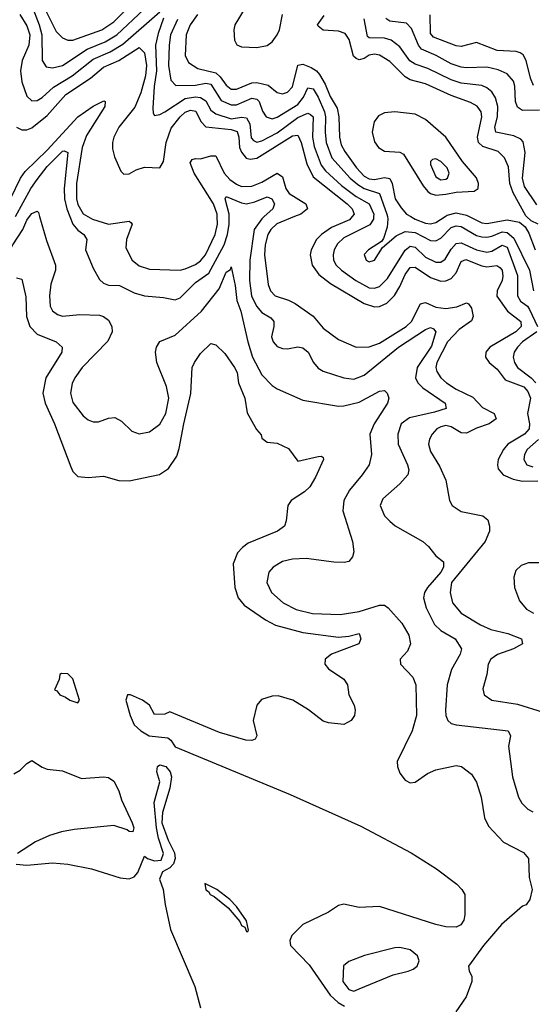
# Model space of a CAD drawing. Header units: inches. Extents: x 884549 to 1028252, y 526810 to 653624.
# Tile 544 of 656: x 955842 to 957848, y 616921 to 620770. Entities that reach past the tile are written whole.
import ezdxf

# ---------------------------------------------------------------- set-up
doc = ezdxf.new("R2010")
doc.units = ezdxf.units.IN
doc.header["$MEASUREMENT"] = 0
doc.layers.add('A9651', color=7, linetype='Continuous')
doc.layers.add('A9652', color=7, linetype='Continuous')

msp = doc.modelspace()

# ---------------------------------------------------------------- linework, layer by layer
at = {"layer": 'A9651', "color": 5}
for points, elevation in [([(955513.2, 620000), (955514.5, 619970), (955522.9, 619942.9), (955550, 619886.2), (955583.2, 619843.2), (955670, 619784.2), (955690, 619780.2), (955730, 619790.7), (955770, 619816.9), (955790, 619839.8), (955814.7, 619890), (955853.9, 619950), (955870, 619986), (955880.6, 620000)], 2140), ([(955920, 620000), (955947.1, 619907.1), (955982.6, 619810), (955982.6, 619790), (955964.1, 619735.9), (955958.2, 619690), (955960.8, 619650), (955970, 619631.5), (955990, 619617.1), (956010, 619611.3), (956077, 619617), (956154, 619614), (956170, 619609.4), (956190, 619594.7), (956202.6, 619570), (956203.5, 619550), (956186.7, 619513.2), (956086.8, 619410), (956057.2, 619370), (956047.2, 619347.2), (956041, 619310), (956050, 619273.4), (956090, 619221.2), (956110, 619204.9), (956130, 619197.6), (956150, 619197.3), (956190, 619211.7), (956214, 619214), (956240.5, 619200.5), (956280.9, 619160.9), (956310, 619150.3), (956350, 619159.2), (956390, 619188.3), (956413.4, 619230), (956426.2, 619290), (956416.2, 619336.2), (956378.4, 619430), (956373.8, 619470), (956377.6, 619490), (956390, 619512), (956450, 619536.5), (956552.8, 619630), (956623, 619717), (956650, 619782.7), (956666.3, 619793.7), (956670, 619804), (956685.8, 619730), (956691.6, 619671.6), (956707.9, 619630), (956734.6, 619510), (956753.6, 619450), (956790, 619381.5), (956830, 619340.2), (956850, 619327.2), (956950, 619282.3), (957090, 619259.3), (957110, 619259.6), (957170, 619274.3), (957250, 619317.8), (957270, 619320.3), (957279.5, 619310), (957286.3, 619290), (957280.7, 619270), (957229.6, 619190), (957212.7, 619150), (957219, 619070), (957209.3, 619030), (957182.3, 618990), (957132.1, 618930), (957110.1, 618890), (957106.7, 618850), (957144.4, 618730), (957148.9, 618690), (957144.9, 618670), (957130, 618651.8), (957111.9, 618648.1), (957070.9, 618649.1), (956963.5, 618663.5), (956910, 618660.2), (956870, 618651.1), (956833.8, 618630), (956816.9, 618610), (956809.3, 618570), (956827.6, 618530), (956872.9, 618490), (956924.4, 618464.4), (956988.2, 618448.2), (957095.6, 618444.4), (957170, 618456.8), (957250, 618481.4), (957270, 618480.9), (957283.7, 618470), (957337.4, 618410), (957364.1, 618364.1), (957371.8, 618330), (957358.9, 618301.1), (957330.3, 618270), (957332.2, 618250), (957379.8, 618199.8), (957391.8, 618170), (957395.3, 618050), (957377.8, 617990), (957319.7, 617870), (957320.2, 617850), (957330, 617824.4), (957350, 617796.5), (957370, 617785.8), (957390, 617789.3), (957437.5, 617822.5), (957470, 617837.4), (957550, 617854), (957571.3, 617850), (957610, 617820.4), (957630, 617788.7), (957647.3, 617730), (957661.3, 617650), (957676.5, 617616.5), (957734.9, 617554.9), (957813.7, 617513.7), (957833.2, 617490), (957836.1, 617416.1), (957847.3, 617370), (957838.8, 617330), (957824.4, 617310), (957810, 617303.7), (957727.1, 617232.9), (957656.4, 617150), (957597.6, 617070), (957601.3, 617050), (957611.6, 617030), (957611.3, 617010), (957588.8, 616950), (957548.8, 616891.2)], 2140), ([(956038.5, 620000), (956050.6, 619970.6), (956070, 619947.2), (956093, 619930), (956104.6, 619910), (956099.8, 619870), (956130, 619798.9), (956154.5, 619754.5), (956170, 619739.7), (956190, 619732.4), (956232.7, 619730), (956290, 619702.2), (956330, 619690.1), (956404.3, 619684.3), (956450, 619674.6), (956470, 619681.9), (956530, 619742.4), (956581.5, 619778.5), (956642.1, 619890), (956655.5, 619930), (956662.2, 619970), (956661.4, 620000)], 2160), ([(956108.8, 620000), (956126.3, 619990), (956190, 619969.8), (956270, 619981.9), (956277.3, 619977.3), (956281.5, 619970), (956260.1, 619910), (956257.6, 619877.6), (956281.8, 619830), (956310, 619807.3), (956350, 619794.6), (956470, 619791.2), (956490, 619795.2), (956530, 619813.3), (956550, 619827.4), (956568.7, 619850), (956607.1, 619930), (956615.6, 619970), (956614.8, 620000)], 2180), ([(956799.2, 620000), (956789.1, 619990.9), (956759.4, 619950), (956742.2, 619830), (956741.4, 619750), (956749.2, 619690), (956768.3, 619650), (956790, 619625.7), (956824.1, 619604.1), (956836.8, 619590), (956837, 619570), (956827.3, 619530), (956833.5, 619510), (956850, 619492.8), (956870, 619484.3), (956890, 619482.5), (956930, 619490.9), (956950, 619486.7), (956971, 619470), (956991.3, 619430), (957010, 619407.1), (957030, 619395.9), (957110, 619369.5), (957150, 619365), (957190, 619380.4), (957324.8, 619490), (957430, 619558.4), (957450, 619566.2), (957461.8, 619561.8), (957470.1, 619550), (957453.2, 619493.2), (957397.5, 619410), (957390.6, 619370), (957399.8, 619350), (957418.9, 619330), (957507.5, 619270), (957510.2, 619250), (957465.2, 619234.8), (957367, 619213), (957335.3, 619190), (957322.2, 619150), (957323.3, 619110), (957359.4, 619030), (957364.6, 619010), (957360.2, 618990), (957330, 618955.5), (957263.1, 618896.9), (957252.4, 618870), (957270, 618830.3), (957290, 618809.1), (957311.5, 618791.5), (957419.5, 618730), (957441.7, 618710), (957470, 618674), (957500.9, 618650), (957501, 618630), (957490.5, 618610), (957437.3, 618550), (957425.4, 618530), (957422.3, 618510), (957432.1, 618470), (957465.1, 618405.1), (957490, 618381.5), (957545.4, 618350), (957570.8, 618310), (957565.8, 618290), (957531.2, 618230), (957515.3, 618170), (957508.4, 618070), (957509.5, 618050), (957516.8, 618030), (957530, 618018.3), (957550, 618013.8), (957753, 617990), (957763, 617970), (957754.6, 617930), (957770.6, 617810), (957793.4, 617730), (957807, 617707), (957830, 617683.5), (957850, 617673.4)], 2160), ([(956917.4, 620000), (956848, 619972), (956824.9, 619950), (956812.7, 619930), (956802.1, 619890), (956799.7, 619850), (956814.6, 619734.6), (956823.1, 619710), (956841.5, 619690), (956893.9, 619673.9), (956920.4, 619660.4), (956990, 619611.2), (957030, 619563.2), (957090, 619520.1), (957159.3, 619490), (957210, 619490.5), (957250, 619505.3), (957354.8, 619570), (957374.8, 619590), (957410, 619658.3), (957430, 619664.4), (957470, 619646.2), (957510, 619641.1), (957553.2, 619646.8), (957590, 619663.5), (957598.4, 619658.4), (957610, 619641.7), (957616.5, 619610), (957610, 619592), (957561.7, 619558.3), (957515.9, 619510), (957474.9, 619430), (957470.5, 619410), (957474, 619394), (957489.6, 619370), (957511.8, 619350), (957550, 619325), (957614.6, 619294.6), (957653.1, 619253.1), (957699.2, 619230), (957705.9, 619210), (957679.5, 619190), (957630, 619173.3), (957590, 619153.6), (957570, 619154.8), (957530, 619178.5), (957510, 619182.9), (957490, 619178.6), (957474.2, 619170), (957455.5, 619150), (957445.5, 619130), (957442.3, 619110), (957450, 619082), (957484.2, 619024.2), (957509.5, 618970), (957524.5, 618890), (957534.4, 618870), (957570, 618847.1), (957653.7, 618830), (957674.3, 618814.3), (957680.9, 618790), (957680.1, 618770), (957663.1, 618730), (957532.1, 618570), (957525.9, 618530), (957536.1, 618490), (957570.1, 618450.1), (957644.6, 618404.6), (957686.1, 618386.1), (957751.5, 618370), (957805.4, 618350), (957809.3, 618330), (957774, 618310), (957711.8, 618288.2), (957686.1, 618270), (957674.7, 618250), (957669.5, 618210), (957653.8, 618153.8), (957659, 618130), (957689.2, 618109.2), (957790, 618093.6), (957890, 618062.3)], 2180), ([(957143.1, 620000), (957132.8, 619987.2), (957062.5, 619957.5), (957022.6, 619930), (957003.3, 619910), (956982, 619870), (956978.2, 619850), (956986.1, 619810), (957013, 619773), (957057.8, 619737.8), (957190, 619660.1), (957230, 619647.3), (957250, 619648.4), (957278.3, 619661.7), (957308.5, 619691.5), (957330, 619727.2), (957350, 619773.4), (957370, 619801.3), (957390, 619802.2), (957450, 619761.9), (957490, 619747.7), (957510, 619748.8), (957530, 619758), (957550, 619780.7), (957570, 619824), (957588.1, 619831.9), (957650, 619807.1), (957670, 619804.1), (957709.3, 619809.3), (957721.3, 619801.3), (957730.6, 619790), (957733.1, 619766.9), (957729.8, 619750), (957709.8, 619710), (957708.8, 619688.8), (957750.5, 619630), (957803, 619590), (957804.8, 619570), (957783.4, 619550), (957682, 619490), (957665.5, 619470), (957664.2, 619450), (957679, 619430), (957710, 619403.6), (957742.3, 619362.3), (957814.7, 619334.7), (957830, 619315.9), (957841.1, 619290), (957829.6, 619230.4), (957836.9, 619190), (957835.3, 619170), (957816.9, 619150), (957752.6, 619110), (957735.1, 619090), (957714.2, 619050), (957711.2, 619030), (957714.5, 619014.5), (957733.8, 618990), (957773.6, 618973.6), (957810, 618965.3), (957870, 618966.9)], 2220), ([(957226.9, 620000), (957226.4, 619990), (957211.6, 619968.4), (957110, 619916.7), (957086.1, 619893.9), (957072.8, 619870), (957068.3, 619850), (957070.1, 619830), (957080.3, 619810), (957100.9, 619790), (957157.1, 619750), (957210, 619722), (957230, 619720.6), (957250, 619727.1), (957281.5, 619758.5), (957350, 619869.2), (957370, 619883.8), (957390, 619880.1), (957430, 619840.8), (957470, 619821.6), (957490, 619822.3), (957506.9, 619833.1), (957530, 619872.3), (957550, 619894.6), (957570, 619897), (957630, 619870.3), (957670, 619860.8), (957690, 619864.5), (957730, 619887.7), (957750, 619880.8), (957789.5, 619770), (957789.8, 619689.8), (957801.5, 619670), (957829.2, 619649.2), (957837.2, 619637.2), (957867.9, 619570)], 2240), ([(957281, 620000), (957282.8, 619990), (957280.6, 619959.3), (957265.5, 619914.5), (957258, 619902), (957207.2, 619870), (957190, 619851.3), (957198.4, 619830), (957210, 619823.2), (957230, 619829.1), (957261.4, 619878.6), (957315.8, 619924.2), (957350, 619941.4), (957390, 619938), (957450, 619907.1), (957470, 619905.7), (957490, 619916.2), (957530, 619957.7), (957550, 619964.3), (957570, 619961), (957630, 619926.2), (957650, 619920.5), (957670, 619919.1), (957690, 619923.8), (957730, 619939.9), (957750, 619938), (957776.1, 619916.1), (957836.6, 619790), (957852.1, 619710)], 2260), ([(957372.5, 620000), (957388.9, 619990), (957430, 619973.7), (957450, 619971.7), (957470, 619976.5), (957506.6, 620000)], 2280), ([(957600.9, 620000), (957650, 619976.1), (957670, 619973.5), (957750, 619987.7), (957797.7, 619977.7), (957820.2, 619960.2), (957834.8, 619934.8), (957859.4, 619870)], 2280), ([(957870.8, 619970), (957843, 619983), (957825.6, 620000)], 2280), ([(955830, 619761.1), (955850, 619754.8), (955866.6, 619686.6), (955868.2, 619610), (955881.7, 619570), (955910, 619540.8), (955984.2, 619510), (956008.8, 619490), (956007.1, 619470), (955944.2, 619370), (955932.8, 619310), (955941.7, 619270), (955978.6, 619190), (956041.9, 619021.9), (956050, 619003.8), (956070, 618983.8), (956110, 618979.5), (956170, 618985.3), (956230, 618968), (956270, 618966.7), (956388.8, 618991.2), (956424.6, 619015.4), (956456.6, 619063.4), (956466.6, 619093.4), (956483.7, 619190), (956511.8, 619308.2), (956517.5, 619410), (956525.9, 619430), (956550, 619464.2), (956590, 619504.3), (956610, 619499.3), (956644.8, 619464.8), (956683, 619410), (956692.6, 619390), (956698.7, 619350), (956722.9, 619290), (956732.7, 619232.7), (956768.2, 619168.2), (956786.6, 619146.6), (956790, 619134), (956810, 619118.8), (956850, 619114.6), (956893.3, 619093.3), (956930, 619044), (957010, 619062.7), (957023.5, 619063.5), (957030, 619058), (957031, 619050), (956999, 618981), (956976.8, 618943.2), (956956.1, 618923.9), (956904.7, 618890), (956891.6, 618870), (956884.6, 618810), (956877.6, 618790), (956850.4, 618770), (956736.4, 618723.6), (956713.5, 618706.5), (956694.9, 618685.1), (956677, 618643), (956684.5, 618550), (956696.8, 618510), (956720.6, 618480.6), (956803.5, 618423.5), (956843.2, 618403.2), (956950, 618374.4), (957090, 618356.5), (957130, 618359.8), (957170.2, 618370), (957177.5, 618350), (957168.9, 618330), (957061.7, 618290), (957037.7, 618270), (957036.5, 618250), (957050, 618232.4), (957110, 618191.3), (957124.4, 618170), (957130.4, 618130), (957150.3, 618090.3), (957154.9, 618070), (957151.7, 618050), (957139.3, 618030), (957110, 618014.7), (957050, 618020.9), (957030, 618027.9), (956971.9, 618071.9), (956910.6, 618110), (956853.6, 618126.4), (956830, 618125.5), (956788.2, 618111.8), (956769.4, 618090), (956755.6, 618030), (956770.3, 617969.7), (956763.1, 617956.9), (956750, 617951.3), (956727.1, 617952.9), (956623.4, 617983.4), (956430, 618064.6), (956410, 618055.3), (956370, 618053.7), (956349.8, 618090), (956322.4, 618110), (956275.6, 618130), (956264.4, 618130), (956256.8, 618110), (956273.9, 618050), (956290, 618013.4), (956315.4, 617990), (956349.3, 617970), (956421.7, 617961.7), (956433.2, 617953.2), (956450, 617927.3), (956900.6, 617740.6), (957177.3, 617617.3), (957373.4, 617513.4), (957473.6, 617450), (957552, 617390), (957572.6, 617370), (957584.2, 617350), (957584.2, 617270), (957580.2, 617250), (957568.6, 617231.4), (957550, 617222.7), (957510, 617223.4), (957470, 617232.5), (957250, 617303.4), (957170, 617298.8), (957110, 617312.1), (957090, 617306.9), (957050, 617281), (956950, 617232.5), (956906.4, 617190), (956899, 617170), (956902, 617150), (956975.1, 617075.1), (957056.4, 616956.4), (957087.7, 616927.7), (957113.5, 616913.5)], 2120), ([(957865.6, 619550), (957809.7, 619510), (957790.5, 619490), (957776.8, 619470), (957773.1, 619450), (957777.6, 619430), (957789.6, 619410), (957843.6, 619370), (957861.3, 619350)], 2240), ([(957871.8, 619128.2), (957827.5, 619090), (957817.1, 619070), (957814.4, 619050), (957826.1, 619030), (957850, 619021.2)], 2240), ([(957872.9, 618647.1), (957832.9, 618647.1), (957803.7, 618636.3), (957784, 618616), (957775.6, 618590), (957778.1, 618550), (957797.8, 618497.8), (957825, 618465), (957852.9, 618450)], 2220), ([(955818.6, 617821.4), (955844.5, 617835.5), (955870, 617862), (955890, 617873.4), (955930, 617848), (955950, 617840.5), (956010, 617833), (956083.8, 617803.8), (956170.4, 617810.4), (956190, 617807.7), (956210, 617792.7), (956230, 617755.5), (956240.5, 617720.5), (956282.3, 617630), (956288.2, 617610), (956284.7, 617595.3), (956270, 617596.3), (956262.9, 617602.9), (956210, 617619.1), (956055.7, 617604.3), (956005.2, 617594.8), (955959.3, 617580.7), (955904.3, 617555.7), (955832.9, 617510)], 2080), ([(955828.1, 617468.1), (955870, 617464), (955970, 617473.5), (956030, 617468.9), (956122.7, 617450), (956235, 617415), (956270, 617411.4), (956290, 617418.7), (956304.6, 617435.4), (956330, 617500.4), (956341.6, 617490), (956370, 617481.2), (956395.4, 617484.6), (956404.9, 617510), (956385.6, 617570), (956378, 617610), (956367.7, 617710), (956389.9, 617790), (956379.1, 617830), (956381.7, 617850), (956390, 617857.2), (956413.5, 617850), (956431, 617830), (956436.4, 617810), (956430, 617766), (956400.2, 617670), (956398.5, 617630), (956422.7, 617562.7), (956447.6, 617512.4), (956451, 617490), (956443.8, 617470), (956430, 617453.6), (956401, 617439), (956388.9, 617410), (956403.7, 617370), (956411.3, 617311.3), (956432.6, 617212.6), (956527.1, 616990), (956550, 616907)], 2080)]:
    msp.add_lwpolyline(points, dxfattribs=dict(at, elevation=elevation))
for points, elevation in [([(956005.8, 618214.1), (955998.8, 618210), (955996, 618190), (955978.8, 618150), (955986.7, 618146.7), (955999.3, 618130), (956021.8, 618121.8), (956037.6, 618110), (956070, 618099.6), (956076.2, 618110), (956050, 618192.8), (956030, 618212.4)], 2120), ([(956566.8, 617393.2), (956570, 617368), (956581, 617361), (956587.4, 617350), (956602.7, 617342.7), (956658, 617298), (956703.8, 617243.8), (956710, 617229.3), (956722.8, 617222.8), (956730, 617205.3), (956735.1, 617204.9), (956737, 617210), (956730, 617247), (956690, 617302.4), (956663.8, 617330), (956613.2, 617370)], 2120), ([(957330, 617142.4), (957310, 617141.5), (957191, 617111), (957130, 617087.7), (957108.5, 617071.5), (957106.6, 617010), (957130, 616978.8), (957150, 616972.6), (957170, 616981.7), (957303.6, 617036.4), (957362.7, 617050), (957381.4, 617058.6), (957397.6, 617070), (957405.6, 617090), (957398.4, 617110), (957370, 617133.1)], 2140)]:
    msp.add_lwpolyline(points, close=True, dxfattribs=dict(at, elevation=elevation))
at = {"layer": 'A9652', "color": 5}
for points, elevation in [([(955888.1, 620828.1), (955918.3, 620750), (955928.5, 620710), (955929.7, 620609.7), (955946, 620586), (955970, 620581.7), (956010, 620591), (956105.9, 620654.1), (956176.7, 620683.3), (956222, 620710), (956327.7, 620810)], 2260), ([(955941.9, 620810), (955984.1, 620724.1), (956010, 620698.3), (956030, 620690.1), (956050, 620690.1), (956163, 620730), (956210, 620761.5), (956280.1, 620830)], 2280), ([(955842.3, 620790), (955870, 620746), (955881.6, 620710), (955877.5, 620670), (955852.3, 620610), (955845.7, 620570), (955850, 620526.7), (955870.6, 620470.6), (955890, 620452.8), (955910, 620454), (955930, 620465.2), (955973.7, 620506.3), (956047.8, 620550), (956130, 620614.8), (956195.8, 620644.2), (956246.1, 620673.9), (956390, 620800.4)], 2240), ([(956537.2, 620790), (956509.7, 620750), (956493.9, 620710), (956489.7, 620630), (956502.2, 620602.2), (956538.6, 620578.6), (956610, 620562.1), (956626.9, 620546.9), (956650, 620513.2), (956670, 620497.8), (956690, 620497.9), (956750, 620523.3), (956770, 620524.6), (956814.3, 620514.3), (956850, 620485.3), (956870, 620479.3), (956890, 620486.4), (956910, 620507), (956930, 620591.3), (956950, 620596.3), (956982.3, 620582.3), (957003.4, 620570), (957015.4, 620555.4), (957037.5, 620517.5), (957056.4, 620470), (957083.9, 620423.9), (957091.1, 620390), (957093.3, 620310), (957100.6, 620280.6), (957114.1, 620254.1), (957159.4, 620190), (957190, 620158.3), (957210, 620147.8), (957230, 620145.3), (957270, 620153.2), (957290, 620148.5), (957299, 620130), (957311.6, 620070), (957334.3, 620034.3), (957356.1, 620010), (957372.5, 620000)], 2280), ([(956724.1, 620815.9), (956683.4, 620750), (956679.8, 620730), (956682.1, 620690), (956692, 620672), (956710, 620663.5), (956770, 620661.6), (956810, 620668.3), (956830, 620682.7), (956850, 620710.2), (956858.9, 620730), (956870.6, 620790)], 2320), ([(957825.6, 620000), (957822.8, 620002.8), (957772.9, 620092.9), (957760.2, 620130), (957754.9, 620194.9), (957739.2, 620230), (957714.7, 620254.7), (957654.2, 620274.2), (957637.7, 620290), (957633, 620310), (957650.6, 620390), (957647.2, 620410), (957631.9, 620431.9), (957606.2, 620446.2), (957530, 620472.8), (957430, 620519.6), (957370, 620534.9), (957350, 620546.4), (957290, 620606.4), (957250, 620631.1), (957230, 620635), (957210, 620631.5), (957190, 620617.8), (957170, 620612.9), (957158.2, 620618.2), (957147.7, 620627.7), (957131.9, 620691.9), (957115.5, 620715.5), (957090, 620725.1), (957029.2, 620729.2), (957010, 620743.8), (957007.1, 620750), (957034, 620786)], 2280), ([(957853.1, 620513.1), (957841.4, 620541.4), (957824.2, 620610), (957812.2, 620632.2), (957799.9, 620639.9), (957785, 620645), (957710, 620648.8), (957630, 620681.1), (957570, 620665), (957550, 620666.9), (957460.9, 620700.9), (957450, 620715.1), (957448.7, 620788.7)], 2220), ([(956404.7, 620775.3), (956384.4, 620715.6), (956373.9, 620670), (956377.6, 620570), (956368.1, 620508.1), (956363.5, 620423.5), (956364.7, 620404.7), (956370, 620395.8), (956390, 620399.4), (956410, 620409.6), (956490, 620461.6), (956530, 620468.5), (956550, 620466.1), (956570, 620451.9), (956590, 620416), (956610, 620401.6), (956670, 620382.5), (956710, 620388.6), (956730, 620386.3), (956742.5, 620362.5), (956748.1, 620308.1), (956757.4, 620297.4), (956770, 620291.5), (956790, 620296), (956850, 620327.7), (956930, 620386.9), (956970, 620404.2), (956979.5, 620399.5), (956990.1, 620390), (956988.1, 620310), (956994.3, 620274.3), (957021.6, 620201.6), (957039.2, 620179.2), (957101.6, 620121.6), (957158.4, 620078.4), (957210, 620050.1), (957227.5, 620010), (957226.9, 620000)], 2240), ([(956458.9, 620770), (956432.3, 620710), (956426.4, 620670), (956423.7, 620590), (956433, 620533), (956452.6, 620512.6), (956530, 620513.3), (956570, 620521.6), (956590, 620517.8), (956630, 620453.3), (956670, 620436.9), (956690, 620436.4), (956750, 620462.3), (956770, 620458.5), (956778.9, 620450), (956792.4, 620412.4), (956806.2, 620390), (956830, 620382.7), (956850, 620388.7), (956930, 620438.6), (956952.6, 620467.4), (956970, 620503.5), (956990, 620499.6), (957010, 620466.9), (957034.7, 620410), (957039.2, 620390), (957036.8, 620330), (957041.4, 620290), (957063.3, 620230), (957135.1, 620150), (957165, 620125), (957190, 620109.6), (957249.8, 620089.8), (957279.2, 620010), (957281, 620000)], 2260), ([(957866.1, 620046.1), (957817.7, 620117.7), (957809.7, 620150), (957819.7, 620250), (957812.2, 620292.2), (957802.6, 620302.6), (957776.2, 620316.2), (957704.6, 620330), (957700.8, 620350), (957711.7, 620390), (957712.9, 620430), (957703.9, 620463.9), (957690, 620487.5), (957670, 620503.4), (957650, 620512.2), (957570, 620521.5), (957530, 620534), (957438.5, 620578.5), (957390, 620595.7), (957369.1, 620609.1), (957330, 620663.4), (957295.2, 620690), (957270, 620697.9), (957210, 620698.3), (957203.4, 620703.4), (957190, 620773.2)], 2260), ([(957875.9, 620415.9), (957810, 620414.6), (957790, 620427.7), (957782.6, 620450), (957779.8, 620510), (957774.2, 620530), (957750, 620557.7), (957714, 620574), (957670, 620584.7), (957590, 620581.9), (957570, 620583.9), (957530, 620597.6), (957471.3, 620630), (957414.2, 620654.2), (957402.7, 620670), (957375.2, 620735.2), (957355.7, 620755.7), (957290, 620764.6), (957274.3, 620774.3)], 2240), ([(955830, 620349.5), (955850, 620339.8), (955870, 620339.6), (955890, 620347.3), (955950, 620395.4), (956022.2, 620477.8), (956119.1, 620540.9), (956170, 620584.1), (956230, 620610.6), (956310, 620661.5), (956330, 620640.2), (956338, 620590), (956334, 620550), (956316, 620484), (956292.4, 620427.6), (956230.1, 620350), (956210.1, 620310), (956205.8, 620290), (956205.2, 620265.2), (956213.1, 620233.1), (956238.2, 620178.2), (956250, 620165.3), (956270, 620167), (956297.3, 620182.7), (956330, 620193.8), (956390, 620190.2), (956404.8, 620215.2), (956415, 620290), (956434.6, 620345.4), (956470, 620390.1), (956490, 620407.9), (956510, 620416.4), (956531.8, 620411.8), (956551.3, 620371.3), (956570, 620350.8), (956670, 620339.9), (956692.6, 620332.6), (956699.2, 620310), (956702.3, 620270), (956710, 620251.3), (956728.6, 620228.6), (956743.9, 620223.9), (956770, 620228.6), (956910, 620315.9), (956930, 620317.8), (956943.4, 620290), (956965.6, 620205.6), (956990, 620154.9), (957122.8, 620050), (957143.5, 620030), (957151, 620010), (957143.1, 620000)], 2220), ([(955806.2, 620070), (955845, 620150), (955864, 620176.1), (955950, 620259.1), (956070, 620389.4), (956130, 620431.8), (956171.9, 620451.9), (956176, 620450), (956175.1, 620430), (956103, 620317), (956086.1, 620270), (956064, 620130), (956064.6, 620070), (956070, 620047.7), (956090, 620010.7), (956108.8, 620000)], 2180), ([(955825.7, 620000), (955885.2, 620110), (955910, 620145.5), (955950, 620195.5), (956010, 620255.6), (956016.6, 620256.6), (956030.4, 620250.4), (956016.4, 620110), (956018, 620070), (956026.2, 620030), (956038.5, 620000)], 2160), ([(956614.8, 620000), (956614.6, 620010), (956600.2, 620050), (956524.9, 620170), (956509.4, 620210.6), (956516.5, 620223.5), (956530, 620227.7), (956550, 620225.7), (956590, 620237.1), (956610, 620237.1), (956642.1, 620170), (956664.9, 620144.9), (956690, 620126.1), (956710, 620118.1), (956750, 620118.8), (956790, 620134.2), (956850.1, 620170.1), (956870, 620155.9), (956883.9, 620110), (956896.1, 620090), (956962.1, 620050), (956967.8, 620030), (956942.2, 620010), (956917.4, 620000)], 2180), ([(956661.4, 620000), (956661.1, 620010), (956646.4, 620070), (956650, 620079), (956710, 620053.5), (956730, 620050.4), (956762.4, 620057.6), (956810, 620077.1), (956828.9, 620068.9), (956838.5, 620050), (956832.3, 620030), (956799.2, 620000)], 2160), ([(955880.6, 620000), (955890, 620012.4), (955910, 620020.7), (955915.5, 620015.5), (955920, 620000)], 2140), ([(957506.6, 620000), (957514.8, 620005.2), (957550, 620014.9), (957590, 620005.3), (957600.9, 620000)], 2280)]:
    msp.add_lwpolyline(points, dxfattribs=dict(at, elevation=elevation))
for points, elevation in [([(957310, 620408.9), (957270, 620405), (957246.3, 620393.7), (957229.7, 620370.3), (957221.9, 620330), (957230, 620292.4), (957245.5, 620270), (957270, 620255.5), (957330, 620251.6), (957343.4, 620243.4), (957420.4, 620120.4), (957438.6, 620098.6), (957450, 620089.7), (957470, 620083.8), (957510, 620088.3), (957550, 620096.1), (957621, 620099), (957635.9, 620110), (957637.3, 620130), (957630, 620151.1), (957574.9, 620214.9), (957510, 620309.9), (957430, 620379.6), (957390, 620399.9)], 2320), ([(957470, 620225.6), (957456.7, 620223.3), (957450, 620216), (957450, 620204), (957470, 620155.8), (957490, 620144.3), (957510, 620146.8), (957515.9, 620150), (957523, 620170), (957514.3, 620190), (957490, 620215.4)], 2340)]:
    msp.add_lwpolyline(points, close=True, dxfattribs=dict(at, elevation=elevation))

doc.saveas('drawing.dxf')
